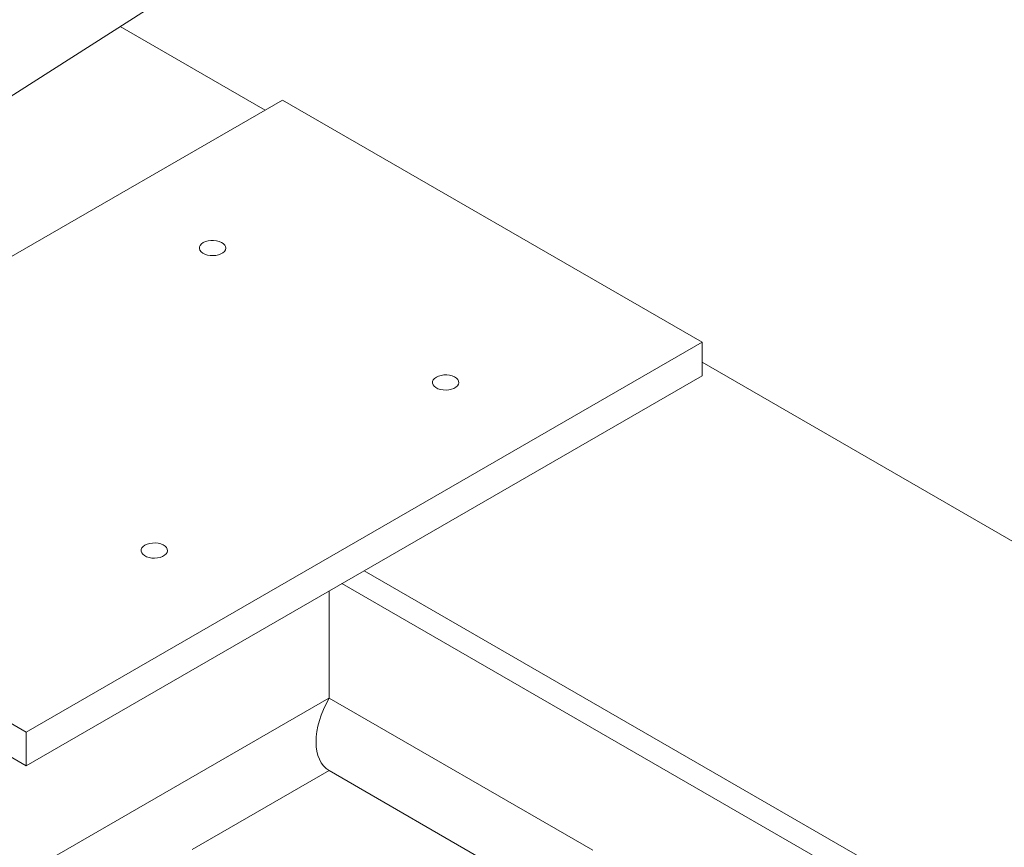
# Model space of a CAD drawing. Header units: millimetres. Extents: x 450 to 25135, y 150 to 17673.
# Tile 459 of 463: x 19489 to 20086, y 15419 to 15921. Entities that reach past the tile are written whole.
import ezdxf

# ---------------------------------------------------------------- set-up
doc = ezdxf.new("R2010")
doc.units = ezdxf.units.MM
doc.linetypes.add('SLD-Centrada-doble', pattern=[12.7, 6.35, -1.27, 1.27, -1.27, 1.27, -1.27])
doc.linetypes.add('SLD-Continua', pattern=[0])
doc.layers.add('OCULTA', color=8, linetype='SLD-Continua')

msp = doc.modelspace()

# ---------------------------------------------------------------- linework, layer by layer
at = {"layer": 'OCULTA', "linetype": 'SLD-Continua', "lineweight": 18, "ltscale": 30}
for p, q in [((19410.09, 15827.71), (19707.86, 16017.5)), ((19637.64, 15865.94), (19549.7, 15916.69)), ((19637.64, 15865.94), (19549.7, 15916.69)), ((19637.64, 15865.94), (19549.7, 15916.69)), ((19637.64, 15865.94), (19549.7, 15916.69)), ((19648.25, 15872.07), (19450.26, 15757.8)), ((19648.25, 15872.07), (19450.26, 15757.8)), ((19648.25, 15872.07), (19450.26, 15757.8)), ((19648.25, 15872.07), (19450.26, 15757.8)), ((19902.81, 15725.15), (19648.25, 15872.07)), ((19902.81, 15725.15), (19648.25, 15872.07)), ((19902.81, 15725.15), (19648.25, 15872.07)), ((19902.81, 15725.15), (19648.25, 15872.07)), ((19492.69, 15488.45), (19902.81, 15725.15)), ((19492.69, 15488.45), (19902.81, 15725.15)), ((19492.69, 15488.45), (19902.81, 15725.15)), ((19492.69, 15488.45), (19902.81, 15725.15)), ((19902.81, 15725.15), (19902.81, 15704.73)), ((19902.81, 15725.15), (19902.81, 15704.73)), ((19902.81, 15725.15), (19902.81, 15704.73)), ((19902.81, 15725.15), (19902.81, 15704.73)), ((19106.31, 15711.45), (19492.69, 15488.45)), ((19106.31, 15711.45), (19492.69, 15488.45)), ((19106.31, 15711.45), (19492.69, 15488.45)), ((19106.31, 15711.45), (19492.69, 15488.45)), ((20456.11, 15393.56), (19902.81, 15712.9)), ((20456.11, 15393.56), (19902.81, 15712.9)), ((20456.11, 15393.56), (19902.81, 15712.9)), ((20456.11, 15393.56), (19902.81, 15712.9)), ((19088.63, 15701.24), (19492.69, 15468.03)), ((19088.63, 15701.24), (19492.69, 15468.03)), ((19088.63, 15701.24), (19492.69, 15468.03)), ((19088.63, 15701.24), (19492.69, 15468.03)), ((19492.69, 15468.03), (19902.81, 15704.73)), ((19492.69, 15468.03), (19902.81, 15704.73)), ((19492.69, 15468.03), (19902.81, 15704.73)), ((19492.69, 15468.03), (19902.81, 15704.73)), ((20243.98, 15271.13), (19697.75, 15586.38)), ((20243.98, 15271.13), (19697.75, 15586.38)), ((20243.98, 15271.13), (19697.75, 15586.38)), ((20243.98, 15271.13), (19697.75, 15586.38)), ((19676.54, 15574.14), (19676.54, 15509.14)), ((19676.54, 15574.14), (19676.54, 15509.14)), ((19676.54, 15574.14), (19676.54, 15509.14)), ((19676.54, 15574.14), (19676.54, 15509.14)), ((20230.54, 15263.37), (19684.31, 15578.63)), ((20230.54, 15263.37), (19684.31, 15578.63)), ((20230.54, 15263.37), (19684.31, 15578.63)), ((20230.54, 15263.37), (19684.31, 15578.63)), ((19492.69, 15488.45), (19492.69, 15468.03)), ((19492.69, 15488.45), (19492.69, 15468.03)), ((19492.69, 15488.45), (19492.69, 15468.03)), ((19492.69, 15488.45), (19492.69, 15468.03)), ((19676.54, 15465.06), (19593.45, 15417.1)), ((19676.54, 15465.06), (19593.45, 15417.1)), ((19676.54, 15465.06), (19593.45, 15417.1)), ((19676.54, 15465.06), (19593.45, 15417.1))]:
    msp.add_line(p, q, dxfattribs=at)
at = {"layer": 'OCULTA', "linetype": 'SLD-Centrada-doble', "lineweight": 18, "ltscale": 30}
for p, q in [((19181.31, 15223.32), (19676.54, 15509.14)), ((19181.31, 15223.32), (19676.54, 15509.14)), ((19181.31, 15223.32), (19676.54, 15509.14)), ((19181.31, 15223.32), (19676.54, 15509.14)), ((20166.46, 15226.39), (19676.54, 15509.14)), ((20166.46, 15226.39), (19676.54, 15509.14)), ((20166.46, 15226.39), (19676.54, 15509.14)), ((20166.46, 15226.39), (19676.54, 15509.14)), ((20128.26, 15204.34), (19676.54, 15465.06)), ((20128.26, 15204.34), (19676.54, 15465.06)), ((20128.26, 15204.34), (19676.54, 15465.06)), ((20128.26, 15204.34), (19676.54, 15465.06))]:
    msp.add_line(p, q, dxfattribs=at)
at = {"layer": 'OCULTA', "linetype": 'SLD-Continua', "lineweight": 18, "ltscale": 30, "flags": 128}
for points in [[(19600.17, 15785.55), (19599.09, 15784.77), (19598.32, 15783.88), (19597.9, 15782.91), (19597.85, 15781.91), (19598.18, 15780.93), (19598.86, 15780.01), (19599.87, 15779.2), (19601.16, 15778.53), (19602.67, 15778.04), (19604.32, 15777.75), (19606.04, 15777.67), (19607.76, 15777.8), (19609.38, 15778.15), (19610.84, 15778.69), (19612.06, 15779.39), (19612.99, 15780.23), (19613.59, 15781.17), (19613.82, 15782.16), (19613.68, 15783.15), (19613.18, 15784.11), (19612.32, 15784.98), (19611.17, 15785.72), (19609.76, 15786.3), (19608.18, 15786.7), (19606.48, 15786.89), (19604.75, 15786.86), (19603.07, 15786.62), (19601.52, 15786.18), (19600.17, 15785.55)], [(19600.17, 15785.55), (19599.09, 15784.77), (19598.32, 15783.88), (19597.9, 15782.91), (19597.85, 15781.91), (19598.18, 15780.93), (19598.86, 15780.01), (19599.87, 15779.2), (19601.16, 15778.53), (19602.67, 15778.04), (19604.32, 15777.75), (19606.04, 15777.67), (19607.76, 15777.8), (19609.38, 15778.15), (19610.84, 15778.69), (19612.06, 15779.39), (19612.99, 15780.23), (19613.59, 15781.17), (19613.82, 15782.16), (19613.68, 15783.15), (19613.18, 15784.11), (19612.32, 15784.98), (19611.17, 15785.72), (19609.76, 15786.3), (19608.18, 15786.7), (19606.48, 15786.89), (19604.75, 15786.86), (19603.07, 15786.62), (19601.52, 15786.18), (19600.17, 15785.55)], [(19600.17, 15785.55), (19599.09, 15784.77), (19598.32, 15783.88), (19597.9, 15782.91), (19597.85, 15781.91), (19598.18, 15780.93), (19598.86, 15780.01), (19599.87, 15779.2), (19601.16, 15778.53), (19602.67, 15778.04), (19604.32, 15777.75), (19606.04, 15777.67), (19607.76, 15777.8), (19609.38, 15778.15), (19610.84, 15778.69), (19612.06, 15779.39), (19612.99, 15780.23), (19613.59, 15781.17), (19613.82, 15782.16), (19613.68, 15783.15), (19613.18, 15784.11), (19612.32, 15784.98), (19611.17, 15785.72), (19609.76, 15786.3), (19608.18, 15786.7), (19606.48, 15786.89), (19604.75, 15786.86), (19603.07, 15786.62), (19601.52, 15786.18), (19600.17, 15785.55)], [(19600.17, 15785.55), (19599.09, 15784.77), (19598.32, 15783.88), (19597.9, 15782.91), (19597.85, 15781.91), (19598.18, 15780.93), (19598.86, 15780.01), (19599.87, 15779.2), (19601.16, 15778.53), (19602.67, 15778.04), (19604.32, 15777.75), (19606.04, 15777.67), (19607.76, 15777.8), (19609.38, 15778.15), (19610.84, 15778.69), (19612.06, 15779.39), (19612.99, 15780.23), (19613.59, 15781.17), (19613.82, 15782.16), (19613.68, 15783.15), (19613.18, 15784.11), (19612.32, 15784.98), (19611.17, 15785.72), (19609.76, 15786.3), (19608.18, 15786.7), (19606.48, 15786.89), (19604.75, 15786.86), (19603.07, 15786.62), (19601.52, 15786.18), (19600.17, 15785.55)], [(19741.59, 15703.93), (19740.51, 15703.15), (19739.74, 15702.26), (19739.32, 15701.29), (19739.28, 15700.29), (19739.6, 15699.31), (19740.28, 15698.39), (19741.29, 15697.58), (19742.58, 15696.91), (19744.09, 15696.42), (19745.74, 15696.13), (19747.47, 15696.05), (19749.18, 15696.18), (19750.8, 15696.53), (19752.26, 15697.07), (19753.48, 15697.77), (19754.42, 15698.61), (19755.01, 15699.55), (19755.25, 15700.54), (19755.11, 15701.53), (19754.6, 15702.49), (19753.75, 15703.36), (19752.59, 15704.1), (19751.19, 15704.68), (19749.6, 15705.08), (19747.9, 15705.27), (19746.17, 15705.24), (19744.49, 15705), (19742.94, 15704.55), (19741.59, 15703.93)], [(19741.59, 15703.93), (19740.51, 15703.15), (19739.74, 15702.26), (19739.32, 15701.29), (19739.28, 15700.29), (19739.6, 15699.31), (19740.28, 15698.39), (19741.29, 15697.58), (19742.58, 15696.91), (19744.09, 15696.42), (19745.74, 15696.13), (19747.47, 15696.05), (19749.18, 15696.18), (19750.8, 15696.53), (19752.26, 15697.07), (19753.48, 15697.77), (19754.42, 15698.61), (19755.01, 15699.55), (19755.25, 15700.54), (19755.11, 15701.53), (19754.6, 15702.49), (19753.75, 15703.36), (19752.59, 15704.1), (19751.19, 15704.68), (19749.6, 15705.08), (19747.9, 15705.27), (19746.17, 15705.24), (19744.49, 15705), (19742.94, 15704.55), (19741.59, 15703.93)], [(19741.59, 15703.93), (19740.51, 15703.15), (19739.74, 15702.26), (19739.32, 15701.29), (19739.28, 15700.29), (19739.6, 15699.31), (19740.28, 15698.39), (19741.29, 15697.58), (19742.58, 15696.91), (19744.09, 15696.42), (19745.74, 15696.13), (19747.47, 15696.05), (19749.18, 15696.18), (19750.8, 15696.53), (19752.26, 15697.07), (19753.48, 15697.77), (19754.42, 15698.61), (19755.01, 15699.55), (19755.25, 15700.54), (19755.11, 15701.53), (19754.6, 15702.49), (19753.75, 15703.36), (19752.59, 15704.1), (19751.19, 15704.68), (19749.6, 15705.08), (19747.9, 15705.27), (19746.17, 15705.24), (19744.49, 15705), (19742.94, 15704.55), (19741.59, 15703.93)], [(19741.59, 15703.93), (19740.51, 15703.15), (19739.74, 15702.26), (19739.32, 15701.29), (19739.28, 15700.29), (19739.6, 15699.31), (19740.28, 15698.39), (19741.29, 15697.58), (19742.58, 15696.91), (19744.09, 15696.42), (19745.74, 15696.13), (19747.47, 15696.05), (19749.18, 15696.18), (19750.8, 15696.53), (19752.26, 15697.07), (19753.48, 15697.77), (19754.42, 15698.61), (19755.01, 15699.55), (19755.25, 15700.54), (19755.11, 15701.53), (19754.6, 15702.49), (19753.75, 15703.36), (19752.59, 15704.1), (19751.19, 15704.68), (19749.6, 15705.08), (19747.9, 15705.27), (19746.17, 15705.24), (19744.49, 15705), (19742.94, 15704.55), (19741.59, 15703.93)], [(19564.82, 15601.9), (19563.73, 15601.12), (19562.96, 15600.23), (19562.55, 15599.26), (19562.5, 15598.26), (19562.82, 15597.28), (19563.51, 15596.37), (19564.52, 15595.55), (19565.8, 15594.89), (19567.31, 15594.4), (19568.96, 15594.1), (19570.69, 15594.02), (19572.4, 15594.16), (19574.03, 15594.5), (19575.48, 15595.04), (19576.71, 15595.75), (19577.64, 15596.59), (19578.24, 15597.52), (19578.47, 15598.51), (19578.33, 15599.51), (19577.82, 15600.46), (19576.97, 15601.33), (19575.81, 15602.08), (19574.41, 15602.66), (19572.82, 15603.05), (19571.12, 15603.24), (19569.39, 15603.21), (19567.71, 15602.97), (19566.16, 15602.53), (19564.82, 15601.9)], [(19564.82, 15601.9), (19563.73, 15601.12), (19562.96, 15600.23), (19562.55, 15599.26), (19562.5, 15598.26), (19562.82, 15597.28), (19563.51, 15596.37), (19564.52, 15595.55), (19565.8, 15594.89), (19567.31, 15594.4), (19568.96, 15594.1), (19570.69, 15594.02), (19572.4, 15594.16), (19574.03, 15594.5), (19575.48, 15595.04), (19576.71, 15595.75), (19577.64, 15596.59), (19578.24, 15597.52), (19578.47, 15598.51), (19578.33, 15599.51), (19577.82, 15600.46), (19576.97, 15601.33), (19575.81, 15602.08), (19574.41, 15602.66), (19572.82, 15603.05), (19571.12, 15603.24), (19569.39, 15603.21), (19567.71, 15602.97), (19566.16, 15602.53), (19564.82, 15601.9)], [(19564.82, 15601.9), (19563.73, 15601.12), (19562.96, 15600.23), (19562.55, 15599.26), (19562.5, 15598.26), (19562.82, 15597.28), (19563.51, 15596.37), (19564.52, 15595.55), (19565.8, 15594.89), (19567.31, 15594.4), (19568.96, 15594.1), (19570.69, 15594.02), (19572.4, 15594.16), (19574.03, 15594.5), (19575.48, 15595.04), (19576.71, 15595.75), (19577.64, 15596.59), (19578.24, 15597.52), (19578.47, 15598.51), (19578.33, 15599.51), (19577.82, 15600.46), (19576.97, 15601.33), (19575.81, 15602.08), (19574.41, 15602.66), (19572.82, 15603.05), (19571.12, 15603.24), (19569.39, 15603.21), (19567.71, 15602.97), (19566.16, 15602.53), (19564.82, 15601.9)], [(19564.82, 15601.9), (19563.73, 15601.12), (19562.96, 15600.23), (19562.55, 15599.26), (19562.5, 15598.26), (19562.82, 15597.28), (19563.51, 15596.37), (19564.52, 15595.55), (19565.8, 15594.89), (19567.31, 15594.4), (19568.96, 15594.1), (19570.69, 15594.02), (19572.4, 15594.16), (19574.03, 15594.5), (19575.48, 15595.04), (19576.71, 15595.75), (19577.64, 15596.59), (19578.24, 15597.52), (19578.47, 15598.51), (19578.33, 15599.51), (19577.82, 15600.46), (19576.97, 15601.33), (19575.81, 15602.08), (19574.41, 15602.66), (19572.82, 15603.05), (19571.12, 15603.24), (19569.39, 15603.21), (19567.71, 15602.97), (19566.16, 15602.53), (19564.82, 15601.9)]]:
    msp.add_lwpolyline(points, dxfattribs=at)
at = {"layer": 'OCULTA', "linetype": 'SLD-Continua', "lineweight": 18, "ltscale": 900}
msp.add_ellipse((19695.63, 15498.12), major_axis=(19.09, 33.07), ratio=0.577299, start_param=1.57093, end_param=3.141726, dxfattribs=at)
msp.add_ellipse((19695.63, 15498.12), major_axis=(19.09, 33.07), ratio=0.577299, start_param=1.57093, end_param=3.141726, dxfattribs=at)
msp.add_ellipse((19695.63, 15498.12), major_axis=(19.09, 33.07), ratio=0.577299, start_param=1.57093, end_param=3.141726, dxfattribs=at)
msp.add_ellipse((19695.63, 15498.12), major_axis=(19.09, 33.07), ratio=0.577299, start_param=1.57093, end_param=3.141726, dxfattribs=at)

doc.saveas('drawing.dxf')
